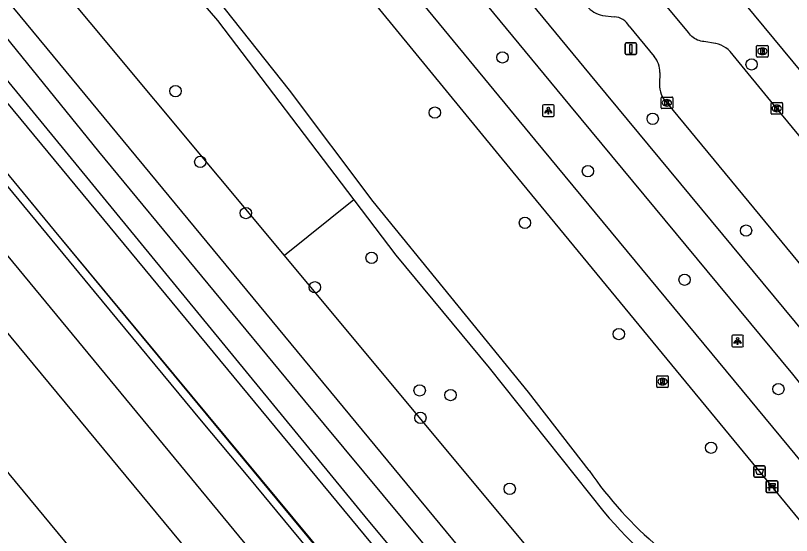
# Model space of a CAD drawing. Extents: x 159280 to 160375, y 384531 to 385872.
# Drawn here: x 159505.3 to 159572.2, y 384989.1 to 385034 of the extents above; entities that cross this region are included whole.
import ezdxf

# ---------------------------------------------------------------- set-up
doc = ezdxf.new("R2010")
doc.units = 0
for name, color, linetype in [('IMGEO_Afsluitpaal', 7, 'Continuous'), ('IMGEO_Afvalbak', 7, 'Continuous'), ('IMGEO_Bank', 7, 'Continuous'), ('IMGEO_Boom', 7, 'Continuous'), ('IMGEO_Brandkraan', 7, 'Continuous'), ('IMGEO_Fietspad_open', 7, 'Continuous'), ('IMGEO_Geluidsscherm', 7, 'Continuous'), ('IMGEO_Grasland_overig', 7, 'Continuous'), ('IMGEO_Groenvoorziening', 7, 'Continuous'), ('IMGEO_Hek', 7, 'Continuous'), ('IMGEO_Kolk', 7, 'Continuous'), ('IMGEO_Lichtpunt', 7, 'Continuous'), ('IMGEO_Rijbaan_lokaal_open', 7, 'Continuous'), ('IMGEO_Rioolput', 7, 'Continuous'), ('IMGEO_Spoor', 7, 'Continuous'), ('IMGEO_Spoorbaan_halfverhard', 7, 'Continuous'), ('IMGEO_Struiken', 7, 'Continuous'), ('IMGEO_Voetpad_halfverhard', 7, 'Continuous'), ('IMGEO_Voetpad_open', 7, 'Continuous')]:
    doc.layers.add(name, color=color, linetype=linetype)

msp = doc.modelspace()

# ---------------------------------------------------------------- linework, layer by layer
at = {"layer": 'IMGEO_Afsluitpaal'}
for p, q in [((159557.828, 385030.745), (159557.828, 385031.545)), ((159557.828, 385031.545), (159557.828, 385030.745)), ((159557.928, 385031.645), (159558.718, 385031.645)), ((159558.718, 385031.645), (159557.928, 385031.645)), ((159558.818, 385031.545), (159558.818, 385030.745)), ((159558.818, 385030.745), (159558.818, 385031.545)), ((159558.718, 385030.645), (159557.928, 385030.645)), ((159557.928, 385030.645), (159558.718, 385030.645))]:
    msp.add_line(p, q, dxfattribs=at)
msp.add_lwpolyline([(159558.248, 385031.52), (159558.398, 385031.52), (159558.398, 385030.77), (159558.248, 385030.77), (159558.248, 385031.52)], dxfattribs=at)
for centre, start, end in [((159557.928, 385031.545), 90, 180), ((159557.928, 385031.545), 90, 180), ((159558.718, 385031.545), 0, 90), ((159558.718, 385031.545), 360, 90), ((159557.928, 385030.745), 180, 270), ((159557.928, 385030.745), 180, 270), ((159558.718, 385030.745), 270, 0), ((159558.718, 385030.745), 270, 0)]:
    msp.add_arc(centre, 0.1, start, end, dxfattribs=at)
at = {"layer": 'IMGEO_Afvalbak'}
for p, q in [((159568.922, 384994.265), (159568.922, 384995.065)), ((159568.922, 384995.065), (159568.922, 384994.265)), ((159569.022, 384995.165), (159569.812, 384995.165)), ((159569.812, 384995.165), (159569.022, 384995.165)), ((159569.912, 384995.065), (159569.912, 384994.265)), ((159569.912, 384994.265), (159569.912, 384995.065)), ((159569.812, 384994.165), (159569.022, 384994.165)), ((159569.022, 384994.165), (159569.812, 384994.165))]:
    msp.add_line(p, q, dxfattribs=at)
msp.add_lwpolyline([(159569.065, 384994.879), (159569.769, 384994.879), (159569.62, 384994.409), (159569.214, 384994.409), (159569.065, 384994.879)], dxfattribs=at)
for centre, start, end in [((159569.022, 384995.065), 90, 180), ((159569.022, 384995.065), 90, 180), ((159569.812, 384995.065), 0, 90), ((159569.812, 384995.065), 360, 90), ((159569.022, 384994.265), 180, 270), ((159569.022, 384994.265), 180, 270), ((159569.812, 384994.265), 270, 0), ((159569.812, 384994.265), 270, 0)]:
    msp.add_arc(centre, 0.1, start, end, dxfattribs=at)
at = {"layer": 'IMGEO_Bank'}
for p, q in [((159570.001, 384992.924), (159570.001, 384993.765)), ((159570.001, 384993.765), (159570.001, 384992.924)), ((159570.076, 384993.849), (159570.917, 384993.849)), ((159570.917, 384993.849), (159570.076, 384993.849)), ((159570.31, 384993.355), (159570.31, 384993.461)), ((159570.354, 384993.461), (159570.354, 384993.355)), ((159570.642, 384993.467), (159570.36, 384993.467)), ((159570.648, 384993.355), (159570.648, 384993.461)), ((159570.692, 384993.461), (159570.692, 384993.355)), ((159571.001, 384993.774), (159571.001, 384992.933)), ((159571.001, 384992.933), (159571.001, 384993.774)), ((159570.926, 384992.849), (159570.085, 384992.849)), ((159570.085, 384992.849), (159570.926, 384992.849)), ((159570.698, 384993.247), (159570.305, 384993.247)), ((159570.36, 384993.349), (159570.642, 384993.349))]:
    msp.add_line(p, q, dxfattribs=at)
for points in [[(159570.304, 384993.467), (159570.218, 384993.467), (159570.218, 384993.628), (159570.781, 384993.628), (159570.781, 384993.467), (159570.698, 384993.467)], [(159570.248, 384993.247), (159570.106, 384993.247), (159570.218, 384993.349), (159570.304, 384993.349)], [(159570.298, 384993.24), (159570.298, 384993.033), (159570.255, 384993.033), (159570.255, 384993.24)], [(159570.698, 384993.349), (159570.781, 384993.349), (159570.893, 384993.247), (159570.754, 384993.247)], [(159570.748, 384993.24), (159570.748, 384993.033), (159570.704, 384993.033), (159570.704, 384993.24)]]:
    msp.add_lwpolyline(points, dxfattribs=at)
for centre, radius, start, end in [((159570.079, 384993.771), 0.0779, 92.4484, 184.28452), ((159570.079, 384993.771), 0.0779, 92.4484, 184.28452), ((159570.303, 384993.46), 0.00671, 2.89567, 87.10433), ((159570.36, 384993.46), 0.00671, 92.89567, 177.10433), ((159570.642, 384993.46), 0.00671, 2.89567, 87.10433), ((159570.699, 384993.46), 0.00671, 92.89567, 177.10433), ((159570.923, 384993.771), 0.0779, 2.4484, 94.28452), ((159570.923, 384993.771), 0.0779, 2.4484, 94.28452), ((159570.079, 384992.927), 0.0779, 182.4484, 274.28452), ((159570.079, 384992.927), 0.0779, 182.4484, 274.28452), ((159570.248, 384993.24), 0.00671, 2.89567, 87.10433), ((159570.305, 384993.24), 0.00671, 92.89567, 177.10433), ((159570.303, 384993.356), 0.00671, 272.89567, 357.10433), ((159570.36, 384993.356), 0.00671, 182.89567, 267.10433), ((159570.642, 384993.356), 0.00671, 272.89567, 357.10433), ((159570.699, 384993.356), 0.00671, 182.89567, 267.10433), ((159570.697, 384993.24), 0.00671, 2.89567, 87.10433), ((159570.754, 384993.24), 0.00671, 92.89567, 177.10433), ((159570.923, 384992.927), 0.0779, 272.4484, 4.28452), ((159570.923, 384992.927), 0.0779, 272.4484, 4.28452)]:
    msp.add_arc(centre, radius, start, end, dxfattribs=at)
at = {"layer": 'IMGEO_Boom'}
for centre in [(159547.254, 385030.396), (159568.741, 385029.793), (159519.059, 385027.49), (159541.42, 385025.638), (159560.209, 385025.102), (159521.194, 385021.384), (159554.627, 385020.583), (159525.128, 385016.966), (159549.196, 385016.125), (159568.26, 385015.451), (159535.968, 385013.103), (159562.962, 385011.217), (159531.079, 385010.559), (159557.291, 385006.529), (159540.115, 385001.667), (159571.05, 385001.782), (159542.778, 385001.266), (159540.18, 384999.298), (159565.245, 384996.717), (159547.877, 384993.168)]:
    msp.add_circle(centre, 0.489, dxfattribs=at)
at = {"layer": 'IMGEO_Brandkraan'}
for p, q in [((159569.167, 385030.504), (159569.167, 385031.356)), ((159569.242, 385031.43), (159570.094, 385031.43)), ((159569.655, 385031.21), (159569.68, 385031.21)), ((159570.168, 385031.356), (159570.168, 385030.504)), ((159570.094, 385030.43), (159569.242, 385030.43)), ((159569.678, 385030.65), (159569.653, 385030.65))]:
    msp.add_line(p, q, dxfattribs=at)
for points in [[(159569.167, 385030.504), (159569.167, 385031.356)], [(159569.242, 385031.43), (159570.094, 385031.43)], [(159569.515, 385031.13), (159569.515, 385030.73), (159569.728, 385030.73)], [(159569.746, 385031.13), (159569.515, 385031.13)], [(159569.694, 385031.049), (159569.64, 385031.049), (159569.64, 385030.973)], [(159569.64, 385030.973), (159569.693, 385030.973)], [(159569.702, 385030.897), (159569.64, 385030.897), (159569.64, 385030.816)], [(159570.168, 385031.356), (159570.168, 385030.504)], [(159570.094, 385030.43), (159569.242, 385030.43)], [(159569.64, 385030.816), (159569.702, 385030.816)]]:
    msp.add_lwpolyline(points, dxfattribs=at)
for centre, radius, start, end in [((159569.244, 385031.354), 0.0765, 91.55205, 178.44795), ((159569.244, 385031.354), 0.0765, 91.55205, 178.44795), ((159569.695, 385031.011), 0.0379, 267.82845, 90.93552), ((159569.703, 385030.856), 0.0404, 269.87594, 90.50774), ((159569.75, 385030.985), 0.145, 59.4692, 91.53667), ((159569.775, 385031.032), 0.0922, 285.51372, 58.15012), ((159569.78, 385030.84), 0.105, 301.31148, 78.98903), ((159570.092, 385031.354), 0.0765, 1.55205, 88.44795), ((159570.092, 385031.354), 0.0765, 1.55205, 88.44795), ((159569.244, 385030.506), 0.0765, 181.55205, 268.44795), ((159569.244, 385030.506), 0.0765, 181.55205, 268.44795), ((159569.734, 385030.981), 0.251, 268.66757, 293.53466), ((159570.092, 385030.506), 0.0765, 271.55205, 358.44795), ((159570.092, 385030.506), 0.0765, 271.55205, 358.44795)]:
    msp.add_arc(centre, radius, start, end, dxfattribs=at)
for centre, major_axis, ratio, start_param, end_param in [((159569.654, 385030.93), (-0.387, 0.002), 0.722429, 4.712389, 7.853982), ((159569.679, 385030.93), (-0.39, 0.002), 0.717154, 1.570796, 4.712389)]:
    msp.add_ellipse(centre, major_axis=major_axis, ratio=ratio, start_param=start_param, end_param=end_param, dxfattribs=at)
at = {"layer": 'IMGEO_Fietspad_open'}
for points in [[(159498.552, 385097.053), (159500, 385095.299), (159503.322, 385091.276), (159555.379, 385028.229), (159578.758, 385000), (159595.338, 384979.98), (159599.426, 384980.154)], [(159496.167, 385095.18), (159500, 385090.536), (159500.989, 385089.338), (159553.043, 385026.266), (159572.259, 385003.065), (159581.364, 384991.732), (159595.245, 384975.018)]]:
    msp.add_lwpolyline(points, dxfattribs=at)
at = {"layer": 'IMGEO_Geluidsscherm'}
msp.add_lwpolyline([(159382.411, 385168.447), (159383.951, 385166.389), (159390.047, 385159.273), (159397.61, 385149.903), (159413.017, 385131.151), (159425.399, 385116.192), (159440.255, 385098.193), (159446.682, 385090.462), (159450.339, 385085.981), (159461.669, 385072.311), (159488.83, 385039.407), (159500.152, 385025.703), (159508.59, 385015.472), (159537.437, 384980.6), (159552.126, 384962.787), (159555.989, 384958.13), (159568.175, 384943.495), (159573.963, 384936.537), (159594.628, 384912.024), (159606.855, 384897.479), (159622.933, 384878.755), (159628.44, 384872.285), (159643.868, 384854.242), (159656.911, 384838.978)], dxfattribs=at)
at = {"layer": 'IMGEO_Grasland_overig'}
msp.add_lwpolyline([(159322.042, 385241.068), (159323.313, 385239.727), (159380.555, 385170.237), (159391.356, 385157.313), (159438.705, 385099.969), (159472.033, 385059.892), (159508.59, 385015.472), (159566.109, 384946.163), (159595.747, 384910.891), (159628.44, 384872.285)], dxfattribs=at)
at = {"layer": 'IMGEO_Groenvoorziening'}
msp.add_lwpolyline([(159534.444, 385018.101), (159528.468, 385013.3)], dxfattribs=at)
at = {"layer": 'IMGEO_Hek'}
for points in [[(159528.468, 385013.3), (159506.066, 385040.199)], [(159568.961, 384964.676), (159528.468, 385013.3)]]:
    msp.add_lwpolyline(points, dxfattribs=at)
at = {"layer": 'IMGEO_Kolk'}
for p, q in [((159560.938, 385026.053), (159560.938, 385026.905)), ((159561.013, 385026.979), (159561.865, 385026.979)), ((159561.939, 385026.905), (159561.939, 385026.053)), ((159561.449, 385026.199), (159561.424, 385026.199)), ((159561.426, 385026.759), (159561.451, 385026.759)), ((159570.414, 385025.57), (159570.414, 385026.422)), ((159570.489, 385026.496), (159571.341, 385026.496)), ((159570.902, 385026.276), (159570.927, 385026.276)), ((159571.415, 385026.422), (159571.415, 385025.57)), ((159561.865, 385025.979), (159561.013, 385025.979)), ((159570.925, 385025.716), (159570.9, 385025.716)), ((159571.341, 385025.496), (159570.489, 385025.496))]:
    msp.add_line(p, q, dxfattribs=at)
for points in [[(159560.938, 385026.053), (159560.938, 385026.905)], [(159561.013, 385026.979), (159561.865, 385026.979)], [(159561.939, 385026.905), (159561.939, 385026.053)], [(159561.259, 385026.679), (159561.382, 385026.679), (159561.382, 385026.528), (159561.512, 385026.679), (159561.676, 385026.679), (159561.53, 385026.528), (159561.683, 385026.279), (159561.531, 385026.279), (159561.446, 385026.443), (159561.382, 385026.376), (159561.382, 385026.279), (159561.259, 385026.279), (159561.259, 385026.679)], [(159570.414, 385025.57), (159570.414, 385026.422)], [(159570.489, 385026.496), (159571.341, 385026.496)], [(159570.735, 385026.196), (159570.858, 385026.196), (159570.858, 385026.045), (159570.988, 385026.196), (159571.152, 385026.196), (159571.006, 385026.045), (159571.159, 385025.796), (159571.007, 385025.796), (159570.922, 385025.96), (159570.858, 385025.893), (159570.858, 385025.796), (159570.735, 385025.796), (159570.735, 385026.196)], [(159571.415, 385026.422), (159571.415, 385025.57)], [(159561.865, 385025.979), (159561.013, 385025.979)], [(159571.341, 385025.496), (159570.489, 385025.496)]]:
    msp.add_lwpolyline(points, dxfattribs=at)
for centre, start, end in [((159561.015, 385026.903), 91.55205, 178.44795), ((159561.015, 385026.903), 91.55205, 178.44795), ((159561.863, 385026.903), 1.55205, 88.44795), ((159561.863, 385026.903), 1.55205, 88.44795), ((159570.491, 385026.42), 91.55205, 178.44795), ((159570.491, 385026.42), 91.55205, 178.44795), ((159571.339, 385026.42), 1.55205, 88.44795), ((159571.339, 385026.42), 1.55205, 88.44795), ((159561.015, 385026.055), 181.55205, 268.44795), ((159561.015, 385026.055), 181.55205, 268.44795), ((159561.863, 385026.055), 271.55205, 358.44795), ((159561.863, 385026.055), 271.55205, 358.44795), ((159570.491, 385025.572), 181.55205, 268.44795), ((159570.491, 385025.572), 181.55205, 268.44795), ((159571.339, 385025.572), 271.55205, 358.44795), ((159571.339, 385025.572), 271.55205, 358.44795)]:
    msp.add_arc(centre, 0.0765, start, end, dxfattribs=at)
for centre, major_axis, ratio, start_param, end_param in [((159561.425, 385026.479), (-0.387, 0.002), 0.722429, 4.712389, 7.853982), ((159561.45, 385026.479), (-0.39, 0.002), 0.717154, 1.570796, 4.712389), ((159570.901, 385025.996), (-0.387, 0.002), 0.722429, 4.712389, 7.853982), ((159570.926, 385025.996), (-0.39, 0.002), 0.717154, 1.570796, 4.712389)]:
    msp.add_ellipse(centre, major_axis=major_axis, ratio=ratio, start_param=start_param, end_param=end_param, dxfattribs=at)
at = {"layer": 'IMGEO_Lichtpunt'}
for p, q in [((159550.716, 385026.214), (159550.716, 385025.407)), ((159550.716, 385026.214), (159550.716, 385025.407)), ((159551.618, 385026.309), (159550.81, 385026.309)), ((159551.618, 385026.309), (159550.81, 385026.309)), ((159551.712, 385025.407), (159551.712, 385026.214)), ((159551.712, 385025.407), (159551.712, 385026.214)), ((159550.81, 385025.313), (159551.618, 385025.313)), ((159550.81, 385025.313), (159551.618, 385025.313)), ((159567.031, 385006.33), (159567.031, 385005.523)), ((159567.031, 385006.33), (159567.031, 385005.523)), ((159567.933, 385006.425), (159567.125, 385006.425)), ((159567.933, 385006.425), (159567.125, 385006.425)), ((159568.027, 385005.523), (159568.027, 385006.33)), ((159568.027, 385005.523), (159568.027, 385006.33)), ((159567.125, 385005.429), (159567.933, 385005.429)), ((159567.125, 385005.429), (159567.933, 385005.429))]:
    msp.add_line(p, q, dxfattribs=at)
for points in [[(159551.09, 385025.878), (159551.129, 385025.85), (159550.941, 385025.588), (159550.903, 385025.615), (159551.09, 385025.878)], [(159551.192, 385025.83), (159551.239, 385025.83), (159551.239, 385025.508), (159551.192, 385025.508), (159551.192, 385025.83)], [(159551.302, 385025.85), (159551.34, 385025.877), (159551.527, 385025.615), (159551.488, 385025.587), (159551.302, 385025.85)], [(159567.405, 385005.994), (159567.444, 385005.966), (159567.256, 385005.704), (159567.218, 385005.731), (159567.405, 385005.994)], [(159567.507, 385005.946), (159567.554, 385005.946), (159567.554, 385005.624), (159567.507, 385005.624), (159567.507, 385005.946)], [(159567.617, 385005.966), (159567.655, 385005.993), (159567.842, 385005.731), (159567.803, 385005.703), (159567.617, 385005.966)]]:
    msp.add_lwpolyline(points, dxfattribs=at)
for centre in [(159551.215, 385026.012), (159567.53, 385006.128)]:
    msp.add_circle(centre, 0.0994, dxfattribs=at)
for centre, start, end in [((159550.81, 385026.214), 90, 180), ((159550.81, 385026.214), 90, 180), ((159551.618, 385026.214), 0, 90), ((159551.618, 385026.214), 0, 90), ((159550.81, 385025.407), 180, 270), ((159550.81, 385025.407), 180, 270), ((159551.618, 385025.407), 270, 0), ((159551.618, 385025.407), 270, 360), ((159567.125, 385006.33), 90, 180), ((159567.125, 385006.33), 90, 180), ((159567.933, 385006.33), 0, 90), ((159567.933, 385006.33), 0, 90), ((159567.125, 385005.523), 180, 270), ((159567.125, 385005.523), 180, 270), ((159567.933, 385005.523), 270, 0), ((159567.933, 385005.523), 270, 360)]:
    msp.add_arc(centre, 0.0946, start, end, dxfattribs=at)
at = {"layer": 'IMGEO_Rijbaan_lokaal_open'}
for points in [[(159575.522, 385020.423), (159570.914, 385025.995), (159566.894, 385030.91), (159566.718, 385031.07), (159566.528, 385031.214), (159566.326, 385031.34), (159566.113, 385031.448), (159565.892, 385031.536), (159565.664, 385031.604), (159565.633, 385031.612), (159564.607, 385031.77), (159564.493, 385031.781), (159564.348, 385031.807), (159564.206, 385031.845), (159564.068, 385031.896), (159563.935, 385031.96), (159563.809, 385032.034), (159563.689, 385032.12), (159563.578, 385032.217), (159563.475, 385032.322), (159563.383, 385032.437), (159563.301, 385032.559), (159561.182, 385035.12)], [(159555.886, 385034.014), (159556.893, 385033.907)], [(159558.19, 385033.095), (159560.344, 385030.473)], [(159560.826, 385029.105), (159560.807, 385028.1)], [(159561.44, 385026.479), (159567.948, 385018.574), (159583.28, 385000), (159592.173, 384989.226), (159597.475, 384982.557), (159597.476, 384982.555)]]:
    msp.add_lwpolyline(points, dxfattribs=at)
for centre, radius, start, end in [((159556.422, 385036.475), 2.519, 221.38487, 257.71364), ((159556.786, 385032.294), 1.616, 29.69919, 86.20273), ((159558.729, 385029.135), 2.098, 359.18246, 39.63625), ((159562.822, 385027.953), 2.021, 175.82397, 226.83729)]:
    msp.add_arc(centre, radius, start, end, dxfattribs=at)
at = {"layer": 'IMGEO_Rioolput'}
for p, q in [((159560.556, 385001.998), (159560.556, 385002.85)), ((159560.631, 385002.924), (159561.483, 385002.924)), ((159561.557, 385002.85), (159561.557, 385001.998)), ((159561.067, 385002.144), (159561.042, 385002.144)), ((159561.044, 385002.704), (159561.069, 385002.704)), ((159561.483, 385001.924), (159560.631, 385001.924))]:
    msp.add_line(p, q, dxfattribs=at)
for points in [[(159560.556, 385001.998), (159560.556, 385002.85)], [(159560.631, 385002.924), (159561.483, 385002.924)], [(159561.557, 385002.85), (159561.557, 385001.998)], [(159561.145, 385002.622), (159560.893, 385002.624), (159560.893, 385002.224)], [(159560.893, 385002.224), (159561.017, 385002.224), (159561.017, 385002.386), (159561.028, 385002.386)], [(159561.071, 385002.543), (159561.017, 385002.543), (159561.017, 385002.462)], [(159561.017, 385002.462), (159561.069, 385002.462)], [(159561.075, 385002.357), (159561.146, 385002.224), (159561.286, 385002.224), (159561.221, 385002.35)], [(159561.483, 385001.924), (159560.631, 385001.924)]]:
    msp.add_lwpolyline(points, dxfattribs=at)
for centre, radius, start, end in [((159560.633, 385002.848), 0.0765, 91.55205, 178.44795), ((159560.633, 385002.848), 0.0765, 91.55205, 178.44795), ((159561.481, 385002.848), 0.0765, 1.55205, 88.44795), ((159561.481, 385002.848), 0.0765, 1.55205, 88.44795), ((159561.027, 385002.333), 0.0533, 26.02933, 88.69889), ((159561.053, 385002.651), 0.19, 274.7715, 282.96867), ((159561.077, 385002.447), 0.0964, 77.00612, 93.18647), ((159561.091, 385002.504), 0.0378, 276.66336, 79.67722), ((159561.144, 385002.512), 0.109, 350.36119, 89.41601), ((159561.142, 385002.512), 0.112, 277.58423, 350.98172), ((159561.126, 385002.297), 0.108, 29.51342, 73.79051), ((159560.633, 385002), 0.0765, 181.55205, 268.44795), ((159560.633, 385002), 0.0765, 181.55205, 268.44795), ((159561.481, 385002), 0.0765, 271.55205, 358.44795), ((159561.481, 385002), 0.0765, 271.55205, 358.44795)]:
    msp.add_arc(centre, radius, start, end, dxfattribs=at)
for centre, major_axis, ratio, start_param, end_param in [((159561.043, 385002.424), (-0.387, 0.002), 0.722429, 4.712389, 7.853982), ((159561.068, 385002.424), (-0.39, 0.002), 0.717154, 1.570796, 4.712389)]:
    msp.add_ellipse(centre, major_axis=major_axis, ratio=ratio, start_param=start_param, end_param=end_param, dxfattribs=at)
at = {"layer": 'IMGEO_Spoor'}
for points in [[(159301.497, 385259.214), (159350.26, 385200.096), (159400.347, 385139.575), (159458.506, 385069.019), (159461.408, 385065.665), (159537.085, 384973.835), (159556.866, 384949.961), (159594.941, 384904.522), (159629.132, 384864.413), (159796.415, 384670.308), (159828.837, 384632.397), (159847.171, 384610.66), (159881.165, 384569.851), (159890.023, 384559.093)], [(159298.199, 385256.49), (159411.661, 385119.073), (159479.574, 385036.952), (159497.518, 385015.086), (159547.984, 384954.122), (159574.623, 384922.081), (159600.311, 384891.721), (159624.474, 384863.39), (159693.925, 384782.643), (159798.951, 384660.882), (159851.357, 384599.293), (159887.061, 384556.423)], [(159292.269, 385251.591), (159303.604, 385237.883), (159381.29, 385143.78), (159423.02, 385093.315), (159434.25, 385079.86), (159454.7, 385054.967), (159609.414, 384867.732), (159645.768, 384823.978), (159681.181, 384781.708), (159706.75, 384751.729), (159755.58, 384694.837), (159880.093, 384550.14)]]:
    msp.add_lwpolyline(points, dxfattribs=at)
at = {"layer": 'IMGEO_Spoorbaan_halfverhard'}
msp.add_lwpolyline([(159582.252, 384925.68), (159577.768, 384931.051), (159574.501, 384934.882), (159567.443, 384943.39), (159563.113, 384948.567), (159556.378, 384956.703), (159551.409, 384962.598), (159547.148, 384967.796), (159544.301, 384971.21), (159539.914, 384976.596), (159536.934, 384980.179), (159532.504, 384985.535), (159529.021, 384989.757), (159525.46, 384994.065), (159521.302, 384999.027), (159512.076, 385010.192), (159509.929, 385012.806), (159503.115, 385021.049)], dxfattribs=at)
at = {"layer": 'IMGEO_Struiken'}
for points in [[(159329.549, 385245.942), (159335.553, 385239.249), (159354.128, 385216.587), (159386.575, 385177.428), (159433.383, 385121.285), (159486.754, 385056.861), (159552.922, 384976.721), (159608.508, 384909.981), (159641.032, 384871.473), (159654.396, 384855.887), (159684.958, 384820.567), (159715.138, 384785.362)], [(159713.548, 384784.025), (159606.279, 384909.531), (159567.516, 384955.834), (159530.207, 385000.767), (159512.461, 385022.288), (159492.944, 385046.364), (159472.067, 385070.736), (159452.364, 385094.842), (159436.908, 385113.421), (159386.608, 385174.224), (159348.791, 385219.728), (159334.195, 385236.719), (159327.995, 385244.683)], [(159325.895, 385244.189), (159327.752, 385242.167), (159353.457, 385211.38), (159428.898, 385119.923), (159469.821, 385070.666), (159485.407, 385051.415), (159503.493, 385029.681), (159535.641, 384990.47), (159570.61, 384948.546), (159594.49, 384919.638), (159625.217, 384883.598), (159647.741, 384857.423), (159673.386, 384827.368), (159696.856, 384800.161), (159711.85, 384782.567)], [(159710.988, 384781.806), (159697.307, 384797.77), (159679.061, 384818.419), (159657.496, 384844.067), (159636.212, 384868.894), (159601.004, 384910.228), (159554.411, 384966.142), (159491.997, 385041.673), (159470.053, 385068.063), (159449.797, 385092.719), (159353.193, 385209.438), (159324.939, 385243.415)], [(159528.468, 385013.3), (159506.066, 385040.199)], [(159568.961, 384964.676), (159528.468, 385013.3)]]:
    msp.add_lwpolyline(points, dxfattribs=at)
at = {"layer": 'IMGEO_Voetpad_halfverhard'}
for points in [[(159608.885, 384958.557), (159607.336, 384953.936), (159588.005, 384977.223), (159581.191, 384985.668), (159550.045, 385023.323), (159526.057, 385052.483), (159504.614, 385078.11), (159492.847, 385092.45)], [(159490.493, 385090.52), (159501.009, 385077.693), (159516.518, 385059.136), (159548.14, 385020.507), (159580.094, 384981.698)], [(159554.719, 384994.745), (159549.49, 385001.508), (159536.117, 385017.954), (159528.878, 385027.577), (159520.62, 385038.05), (159509.138, 385050.708), (159502.478, 385058.661)], [(159512.328, 385045.229), (159516.222, 385041.109), (159522.668, 385033.584), (159534.444, 385018.101)], [(159534.444, 385018.101), (159538.067, 385013.337), (159546.108, 385003.605), (159556.007, 384991.194)]]:
    msp.add_lwpolyline(points, dxfattribs=at)
for centre, radius, start, end in [((159584.242, 385015.41), 36.037, 214.98988, 243.56082), ((159586.574, 385016.727), 39.828, 219.87229, 236.21422)]:
    msp.add_arc(centre, radius, start, end, dxfattribs=at)
at = {"layer": 'IMGEO_Voetpad_open'}
msp.add_lwpolyline([(159560.632, 385044.131), (159597.171, 385000), (159608.541, 384986.268)], dxfattribs=at)

doc.saveas('drawing.dxf')
